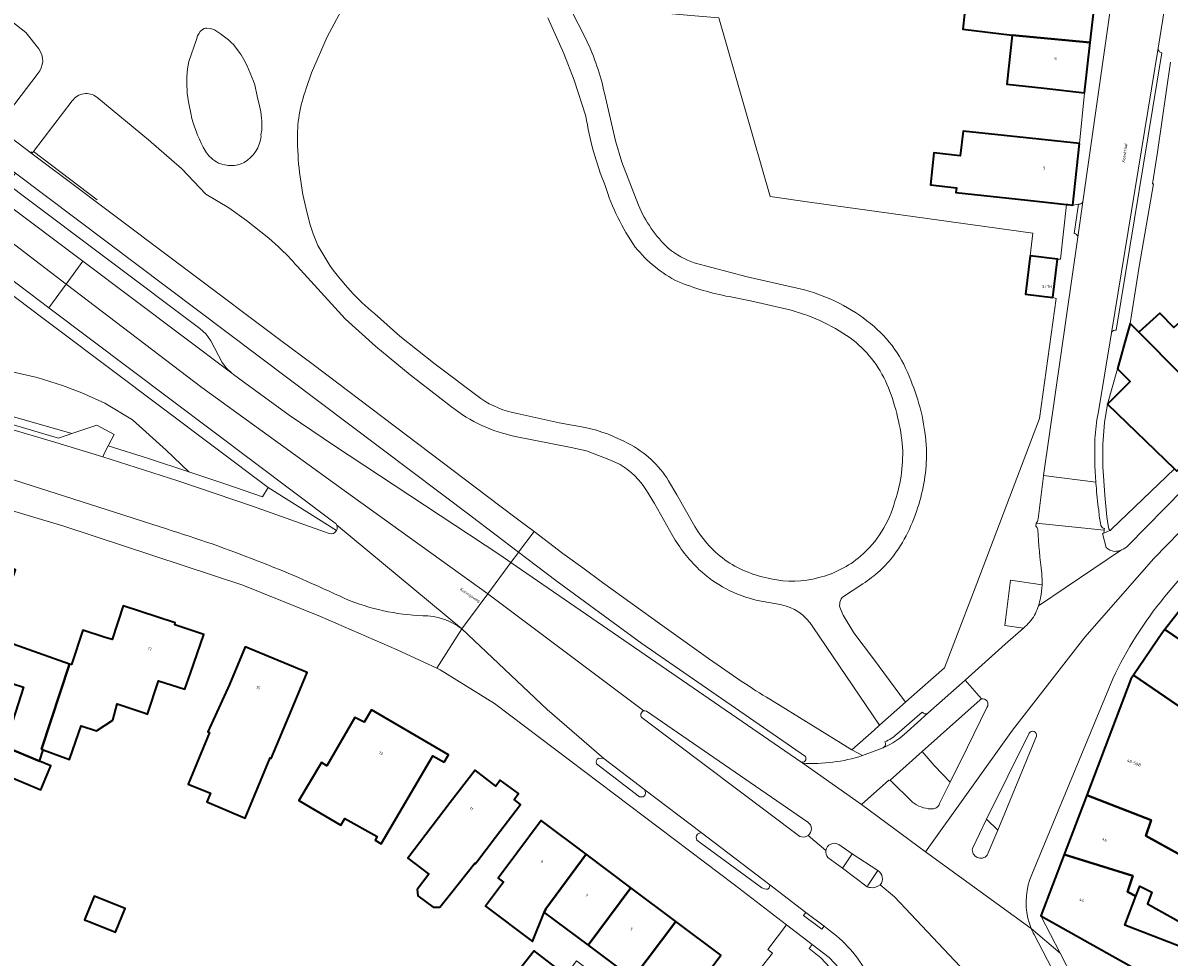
# Model space of a CAD drawing. Header units: metres. Extents: x 197700 to 204338, y 317132 to 325229.
# Tile 807 of 1056: x 202658 to 202798, y 319991 to 320106. Entities that reach past the tile are written whole.
import ezdxf
from ezdxf.enums import TextEntityAlignment as Align

# ---------------------------------------------------------------- set-up
doc = ezdxf.new("R2010")
doc.units = ezdxf.units.M
for name, color, linetype, lineweight in [('B-WE-GR-BEPLANTING_CULTUUR_HEESTERS-GV', 90, 'Continuous', 18), ('B-WE-GR-BEPLANTING_CULTUUR_VASTE PLANTENVAK-GV', 90, 'Continuous', 18), ('B-WE-IE-TERREINAFSCHEIDING_KUNSTMATIG_HEKWERK-G', 20, 'IE-TERREINAFSCHEIDING-KUNSTMATIG', 18), ('B-WE-IE-TERREINAFSCHEIDING_KUNSTMATIG_MUUR-G', 90, 'IE-TERREINAFSCHEIDING-KUNSTMATIG-DICHT', 18), ('B-WE-IE-TERREINAFSCHEIDING_KUNSTMATIG_MUUR-GV', 90, 'Continuous', 18), ('B-WE-OG-BEBOUWING-GV', 7, 'Continuous', 35), ('B-WE-OG-BEBOUWING-T18', 10, 'Continuous', 18), ('B-WE-OG-TERREIN_CULTUURSCHEIDING-GV', 7, 'Continuous', 18), ('B-WE-OG-TERREIN_ERF-GV', 7, 'Continuous', 18), ('B-WE-OG-TOPOGRAFIE-T18', 10, 'Continuous', 18), ('B-WE-VH-VERHARDING_ASFALT-GV', 252, 'Continuous', 18), ('B-WE-VH-VERHARDING_BEDRIJFSVLOERPLAAT-GV', 252, 'Continuous', 18), ('B-WE-VH-VERHARDING_BETONSTRAATSTEEN-GV', 252, 'Continuous', 18), ('B-WE-VH-VERHARDING_GESLOTEN-GV', 252, 'Continuous', 18), ('B-WE-VH-VERHARDING_OPEN-GV', 252, 'Continuous', 18), ('B-WE-VH-VERHARDING_SIERBESTRATING-GV', 252, 'Continuous', 18), ('B-WE-VH-VERHARDING_STRAATBAKSTEEN-GV', 252, 'Continuous', 18), ('B-WE-VH-VERHARDING_TEGEL-GV', 252, 'Continuous', 18)]:
    doc.layers.add(name, color=color, linetype=linetype, lineweight=lineweight)
doc.styles.add('NLCS-ISO-M200-T18', font='NLCS-ISO.ttf', dxfattribs={"height": 0.36})
doc.linetypes.add('IE-TERREINAFSCHEIDING-KUNSTMATIG', pattern='A,4,[82,NLCS.SHX,S=0.75,R=90,X=0,Y=0],4,-2', length=10)
doc.linetypes.add('IE-TERREINAFSCHEIDING-KUNSTMATIG-DICHT', pattern='A,8,-1,[82,NLCS.SHX,S=0.75,R=90,X=0,Y=0],-1', length=10)

msp = doc.modelspace()

# ---------------------------------------------------------------- linework, layer by layer
at = {"layer": 'B-WE-GR-BEPLANTING_CULTUUR_HEESTERS-GV'}
for points in [[(202766.566, 320022.768), (202770.953, 320026.637), (202773.006, 320032.057), (202774.923, 320036.945), (202782.601, 320057.2), (202784.621, 320071.884), (202784.204, 320072.012), (202780.869, 320072.424), (202781.452, 320077.15), (202781.792, 320079.896), (202754.373, 320083.719), (202749.553, 320084.403), (202743.286, 320106.323), (202739.823, 320106.618), (202737.569, 320106.811), (202736.323, 320107.815), (202729.895, 320114.412), (202718.038, 320120.1), (202716.017, 320116.815), (202717.565, 320115.886)], [(202724.986, 320107.575), (202727.041, 320103.568)], [(202729.242, 320097.082), (202730.602, 320091.232), (202731.389, 320088.63), (202733.406, 320083.351)], [(202740.258, 320076.29), (202746.734, 320074.563), (202753.773, 320072.964)], [(202760.924, 320036.919), (202758.558, 320035.38)], [(202758.173, 320033.862), (202758.521, 320033.07), (202759.824, 320030.918), (202762.225, 320027.725), (202766.145, 320022.394), (202766.566, 320022.768)]]:
    msp.add_lwpolyline(points, dxfattribs=at)
for points in [[(202727.041, 320103.568, -0.058864), (202729.242, 320097.082)], [(202733.406, 320083.351, 0.1034757), (202737.11, 320078.03)], [(202737.11, 320078.03, 0.0958609), (202740.258, 320076.29)], [(202753.773, 320072.964, -0.1035023), (202761.882, 320068.826)], [(202761.882, 320068.826, -0.1388206), (202766.797, 320061.877)], [(202766.797, 320061.877, -0.0824826), (202768.698, 320053.978)], [(202768.698, 320053.978, -0.0860216), (202767.907, 320047.101)], [(202767.907, 320047.101, -0.0912342), (202764.765, 320040.453)], [(202764.765, 320040.453, -0.0877179), (202760.924, 320036.919)], [(202758.558, 320035.38, 0.3162393), (202758.173, 320033.862)]]:
    msp.add_lwpolyline(points, format="xyb", dxfattribs=at)
at = {"layer": 'B-WE-GR-BEPLANTING_CULTUUR_VASTE PLANTENVAK-GV'}
for points in [[(202666.994, 320096.585, 0.4381178), (202663.998, 320096.133)], [(202691.565, 320075.85, 0.0304599), (202689.269, 320078.253)], [(202718.314, 320055, -0.1170984), (202710.512, 320058.607)], [(202734.411, 320048.354, 0.1185584), (202731.185, 320051.547)], [(202740.836, 320038.691, -0.0774297), (202737.6, 320042.854)], [(202748.016, 320034.89, -0.134582), (202740.836, 320038.691)], [(202782.714, 320035.216, 0.0385253), (202782.9, 320036.776)], [(202782.458, 320034.237, 0.026608), (202782.714, 320035.216)], [(202754.783, 320031.641, 0.2246426), (202750.794, 320034.365)], [(202782.099, 320033.292, 0.026983), (202782.458, 320034.237)], [(202780.841, 320031.675, 0.0887452), (202782.099, 320033.292)], [(202746.139, 320024.919, 0.0172399), (202749.534, 320022.755)]]:
    msp.add_lwpolyline(points, format="xyb", dxfattribs=at)
for points in [[(202663.998, 320096.133), (202663.99, 320096.14), (202659.261, 320089.935), (202659.131, 320089.765), (202658.972, 320089.87), (202658.903, 320089.779), (202665.244, 320085.013), (202666.92, 320083.754), (202689.563, 320066.735), (202693.549, 320063.803)], [(202689.269, 320078.253), (202688.084, 320079.311), (202685.364, 320081.471), (202683.206, 320083.005), (202680.391, 320084.696), (202677.411, 320087.815), (202673.343, 320091.345), (202666.994, 320096.585)], [(202710.512, 320058.607), (202705.441, 320062.542), (202701.204, 320066.03), (202697.436, 320069.409), (202691.565, 320075.85)], [(202693.549, 320063.803), (202716.42, 320046.497), (202718.581, 320044.862), (202720.623, 320043.345), (202724.164, 320040.653), (202726.588, 320038.864), (202729.015, 320037.076), (202736.293, 320031.828), (202742.018, 320027.764), (202746.139, 320024.919)], [(202731.185, 320051.547), (202729.98, 320052.095), (202727.036, 320053.21), (202725.169, 320053.64), (202718.314, 320055)], [(202737.6, 320042.854), (202735.388, 320046.748), (202734.411, 320048.354)], [(202782.9, 320036.776), (202779.049, 320037.355), (202778.358, 320031.787), (202780.631, 320031.489)], [(202750.794, 320034.365), (202748.016, 320034.89)], [(202749.534, 320022.755), (202759.567, 320016.578), (202762.309, 320018.984), (202762.986, 320019.585), (202754.783, 320031.641)], [(202780.631, 320031.489), (202780.841, 320031.675)]]:
    msp.add_lwpolyline(points, dxfattribs=at)
at = {"layer": 'B-WE-IE-TERREINAFSCHEIDING_KUNSTMATIG_HEKWERK-G'}
msp.add_lwpolyline([(202667.043, 320083.992), (202659.261, 320089.935)], dxfattribs=at)
at = {"layer": 'B-WE-IE-TERREINAFSCHEIDING_KUNSTMATIG_MUUR-G'}
for points in [[(202751.567, 319995.099), (202749.271, 319992.071), (202749.835, 319991.62), (202747.9, 319989.146), (202747.334, 319989.516), (202746.914, 319988.885)], [(202751.567, 319995.099), (202754.73, 319992.686)]]:
    msp.add_lwpolyline(points, dxfattribs=at)
at = {"layer": 'B-WE-IE-TERREINAFSCHEIDING_KUNSTMATIG_MUUR-GV'}
msp.add_lwpolyline([(202759.892, 319986.458), (202759.464, 319986.308), (202759.213, 319986.219), (202758.542, 319987.866), (202759.141, 319988.138), (202758.08, 319989.749), (202756.793, 319991.112), (202754.73, 319992.686), (202754.359, 319992.199), (202755.771, 319991.065), (202756.892, 319989.871), (202757.795, 319988.666), (202758.673, 319987.129), (202759.309, 319985.619), (202759.762, 319984.045), (202760.025, 319982.429), (202760.095, 319980.792), (202759.972, 319979.16)], dxfattribs=at)
at = {"layer": 'B-WE-OG-BEBOUWING-GV'}
for points in [[(202789.647, 320110.737), (202784.679, 320111.297), (202774.013, 320112.499), (202773.189, 320104.918), (202779.255, 320104.208), (202788.809, 320103.302)], [(202779.255, 320104.208), (202778.594, 320098.193), (202783.143, 320097.68), (202788.112, 320097.12), (202788.809, 320103.302)], [(202787.478, 320090.893), (202782.507, 320091.425), (202773.228, 320092.418), (202772.87, 320089.39), (202769.647, 320089.771), (202769.227, 320085.849), (202772.407, 320085.473), (202772.339, 320084.895), (202781.103, 320083.955), (202785.912, 320083.44), (202786.067, 320083.423), (202786.67, 320083.354)], [(202784.204, 320072.012), (202784.787, 320076.739), (202781.452, 320077.15), (202780.869, 320072.424)], [(202805.67, 320057.055), (202805.785, 320057.157), (202809.743, 320060.688), (202800.897, 320069.988), (202799.071, 320068.366), (202797.343, 320070.092), (202794.75, 320067.758), (202800.011, 320062.483)], [(202792.134, 320063.273), (202793.693, 320061.74), (202790.926, 320058.926), (202799.142, 320051.032), (202799.447, 320050.739), (202805.67, 320057.055), (202800.011, 320062.483), (202794.75, 320067.758), (202793.725, 320068.836), (202793.069, 320066.543)], [(202660.415, 320016.566), (202660.205, 320016.643), (202663.652, 320027.082), (202654.158, 320030.407), (202657.04, 320038.636), (202652.36, 320040.275), (202645.756, 320020.927), (202650.488, 320019.312), (202651.39, 320019.004), (202653.651, 320025.807), (202656.755, 320024.655), (202658.021, 320024.237), (202655.669, 320016.987), (202659.975, 320015.191)], [(202803.087, 320037.912), (202797.953, 320031.316), (202812.276, 320021.586), (202812.117, 320021.351), (202817.749, 320017.652), (202820.48, 320020.677), (202809.033, 320029.867), (202812.837, 320034.572), (202808.947, 320037.716), (202808.044, 320038.446)], [(202660.415, 320016.566), (202663.671, 320015.37), (202664.439, 320017.631), (202665.072, 320019.495), (202666.977, 320018.884), (202668.948, 320020.214), (202669.516, 320022.207), (202672.924, 320021.051), (202673.21, 320020.954), (202674.558, 320025.006), (202677.805, 320023.995), (202678.484, 320025.964), (202680.114, 320030.691), (202676.586, 320031.908), (202676.626, 320032.114), (202670.234, 320034.215), (202668.873, 320030.073), (202667.923, 320030.385), (202665.306, 320031.234), (202663.917, 320027.006), (202663.652, 320027.082), (202660.205, 320016.643)], [(202794.116, 320025.705), (202801.861, 320020.405), (202803.438, 320022.918), (202808.688, 320019.597), (202806.719, 320016.845), (202808.902, 320015.375), (202812.292, 320019.713), (202811.416, 320020.454), (202812.117, 320021.351), (202812.276, 320021.586), (202797.953, 320031.316), (202797.681, 320030.966)], [(202690.859, 320021.424), (202692.78, 320026.04), (202685.196, 320029.197), (202683.275, 320024.581), (202680.628, 320018.77), (202680.827, 320018.685), (202678.225, 320012.361), (202680.957, 320011.237), (202680.509, 320010.2), (202685.188, 320008.177), (202688.27, 320015.567), (202688.392, 320015.495)], [(202801.861, 320020.405), (202794.116, 320025.705), (202793.798, 320025.236), (202788.381, 320010.986), (202796.271, 320007.929), (202795.634, 320005.999), (202799.93, 320003.641), (202800.547, 320005.403), (202803.679, 320014.04), (202803.32, 320014.204), (202804.824, 320018.243), (202801.752, 320020.231)], [(202709.611, 320015.03), (202710.139, 320015.937), (202700.667, 320021.455), (202699.795, 320019.959), (202698.624, 320020.531), (202695.217, 320014.587), (202694.571, 320014.996), (202691.777, 320010.363), (202696.909, 320007.329), (202697.402, 320008.135), (202701.368, 320005.924), (202701.144, 320005.504), (202701.874, 320005.022), (202708.203, 320015.819)], [(202648.368, 320016.584), (202643.792, 320018.493), (202642.523, 320015.45), (202641.784, 320015.758), (202640.629, 320012.989), (202641.368, 320012.681), (202641.098, 320012.035), (202645.713, 320010.11), (202650.024, 320008.312), (202653.834, 320006.722), (202656.528, 320013.18), (202660.127, 320011.678), (202661.353, 320014.616), (202659.975, 320015.191), (202655.669, 320016.987), (202654.435, 320017.502), (202653.527, 320017.881), (202652.301, 320014.943)], [(202706.275, 319999.426), (202706.371, 319998.672), (202708.236, 319997.287), (202709.047, 319997.278), (202710.553, 319999.114), (202711.31, 320000.073), (202713.352, 320002.659), (202713.413, 320002.575), (202713.602, 320002.823), (202715.896, 320005.836), (202718.947, 320009.841), (202718.158, 320010.479), (202718.69, 320011.205), (202716.465, 320012.833), (202715.933, 320012.107), (202713.377, 320014.083), (202710.347, 320010.105), (202705.157, 320003.291), (202707.727, 320001.302)], [(202801.559, 320002.37), (202799.755, 320003.14), (202799.93, 320003.641), (202795.634, 320005.999), (202796.271, 320007.929), (202788.381, 320010.986), (202785.616, 320003.713), (202794.022, 320001.114), (202793.369, 319999.142), (202794.413, 319998.608), (202794.88, 319999.837), (202796.355, 319999.098), (202795.833, 319997.664), (202799.999, 319995.353), (202802.86, 320001.736)], [(202718.499, 320003.897), (202716.206, 320000.84), (202716.887, 320000.332), (202714.679, 319997.413), (202720.413, 319993.057), (202721.871, 319996.617), (202722.053, 319997.05), (202727, 320003.771), (202721.5, 320007.897)], [(202721.871, 319996.617), (202727.241, 319992.613), (202732.491, 319999.651), (202727, 320003.771), (202722.053, 319997.05)], [(202801.532, 319991.812), (202793.066, 319995.062), (202794.413, 319998.608), (202793.369, 319999.142), (202794.022, 320001.114), (202785.616, 320003.713), (202782.758, 319996.192), (202798.922, 319987.147), (202801.321, 319991.436)], [(202732.491, 319999.651), (202727.241, 319992.613), (202732.318, 319988.827), (202732.746, 319988.508), (202738.003, 319995.516)], [(202666.347, 319995.384), (202669.282, 319994.19), (202670.467, 319997.101), (202666.688, 319998.639), (202665.503, 319995.728)], [(202738.271, 319984.389), (202740.523, 319987.392), (202743.515, 319991.381), (202738.003, 319995.516), (202732.746, 319988.508)], [(202724.532, 319988.927), (202722.753, 319990.282), (202720.625, 319991.902), (202718.681, 319989.433), (202722.583, 319986.362)]]:
    msp.add_lwpolyline(points, close=True, dxfattribs=at)
at = {"layer": 'B-WE-OG-TERREIN_CULTUURSCHEIDING-GV'}
for points in [[(202614.818, 320122.913), (202643.694, 320101.21), (202654.891, 320092.794), (202654.972, 320092.905), (202654.817, 320093.019), (202654.941, 320093.18), (202659.701, 320099.372), (202659.768, 320099.481)], [(202659.899, 320102.524), (202658.32, 320104.527), (202655.022, 320107.061), (202652.376, 320109.256), (202645.791, 320114.735)], [(202697.526, 320108.246), (202695.265, 320103.996), (202693.328, 320099.585), (202692.68, 320097.635)], [(202726.976, 320094.271), (202725.536, 320098.686), (202724.282, 320101.93), (202722.288, 320106.331)], [(202692.758, 320082.547), (202693.183, 320080.943), (202693.526, 320079.836), (202694.09, 320078.402), (202695.568, 320075.967)], [(202751.614, 320070.589), (202747.173, 320071.6), (202744.522, 320072.127)], [(202701.037, 320070.046), (202704.171, 320067.291), (202708.47, 320063.842), (202714.084, 320059.635)], [(202718.551, 320057.806), (202723.693, 320056.651), (202726.9, 320056.097)], [(202737.11, 320049.538), (202738.118, 320047.831), (202740.346, 320043.932)]]:
    msp.add_lwpolyline(points, dxfattribs=at)
for points in [[(202659.768, 320099.481, 0.3494012), (202659.899, 320102.524)], [(202692.68, 320097.635, 0.098718), (202691.614, 320091.137)], [(202729.322, 320085.756, -0.0579442), (202726.976, 320094.271)], [(202691.614, 320091.137, 0.0594335), (202692.758, 320082.547)], [(202733.017, 320078.215, -0.0749277), (202729.322, 320085.756)], [(202738.256, 320073.969, -0.1069537), (202733.017, 320078.215)], [(202695.568, 320075.967, 0.0648031), (202701.037, 320070.046)], [(202744.522, 320072.127, -0.0468668), (202738.256, 320073.969)], [(202759.369, 320067.067, 0.0956035), (202751.614, 320070.589)], [(202763.88, 320061.392, 0.1357437), (202759.369, 320067.067)], [(202765.771, 320054.116, 0.0710433), (202763.88, 320061.392)], [(202714.084, 320059.635, 0.106759), (202718.551, 320057.806)], [(202726.9, 320056.097, -0.0702819), (202732.169, 320054.112)], [(202732.169, 320054.112, -0.1390193), (202737.11, 320049.538)], [(202764.859, 320047.06, 0.1012935), (202765.771, 320054.116)], [(202760.65, 320040.295, 0.1505623), (202764.859, 320047.06)], [(202740.346, 320043.932, 0.1053434), (202744.301, 320039.649)], [(202744.301, 320039.649, 0.0967159), (202749.661, 320037.524)], [(202755.517, 320037.675, 0.1124387), (202760.65, 320040.295)], [(202749.661, 320037.524, 0.1213949), (202755.517, 320037.675)]]:
    msp.add_lwpolyline(points, format="xyb", dxfattribs=at)
for points in [[(202678.295, 320050.665), (202682.809, 320049.142), (202687.31, 320047.578), (202688.023, 320048.741), (202661.854, 320068.384), (202660.234, 320069.601), (202648.407, 320078.536), (202646.138, 320075.319), (202644.143, 320072.621), (202641.582, 320069.099), (202644.039, 320068.657), (202645.841, 320067.941), (202647.086, 320067.227), (202648.746, 320066.302), (202650.459, 320065.334), (202652.039, 320064.349), (202655.345, 320063.209), (202659.69, 320062.231), (202662.817, 320061.243), (202665.187, 320060.331), (202667.973, 320059.085), (202671.364, 320057.036), (202675.508, 320053.31)], [(202668.41, 320053.843), (202673.36, 320052.278), (202678.295, 320050.665), (202675.508, 320053.31), (202671.364, 320057.036), (202667.973, 320059.085), (202665.187, 320060.331), (202662.817, 320061.243), (202659.69, 320062.231), (202655.345, 320063.209), (202652.039, 320064.349), (202650.459, 320065.334), (202648.746, 320066.302), (202647.086, 320067.227), (202645.841, 320067.941), (202644.039, 320068.657), (202641.582, 320069.099), (202640.484, 320067.595), (202638.518, 320062.841), (202642.398, 320061.67), (202655.528, 320057.746), (202663.936, 320055.334), (202666.997, 320056.358), (202669.135, 320055.245)]]:
    msp.add_lwpolyline(points, close=True, dxfattribs=at)
at = {"layer": 'B-WE-OG-TERREIN_ERF-GV'}
for points in [[(202743.286, 320106.323), (202749.553, 320084.403), (202754.373, 320083.719), (202781.792, 320079.896), (202781.452, 320077.15), (202784.787, 320076.739), (202785.156, 320076.74), (202785.912, 320083.44), (202781.103, 320083.955), (202772.339, 320084.895), (202772.407, 320085.473), (202769.227, 320085.849), (202769.647, 320089.771), (202772.87, 320089.39), (202773.228, 320092.418), (202782.507, 320091.425), (202787.478, 320090.893), (202788.112, 320097.12), (202783.143, 320097.68), (202778.594, 320098.193), (202779.255, 320104.208), (202773.189, 320104.918), (202774.013, 320112.499)], [(202798.647, 320100.896), (202797.039, 320089.834), (202796.429, 320085.957), (202796.579, 320085.944), (202794.81, 320075.841), (202793.725, 320068.836), (202794.75, 320067.758), (202797.343, 320070.092), (202799.071, 320068.366)], [(202755.771, 319991.065), (202754.359, 319992.199), (202754.73, 319992.686), (202751.567, 319995.099), (202745.207, 320000), (202715.77, 320022.242), (202709.093, 320026.369), (202708.682, 320026.562), (202703.813, 320028.842), (202694.418, 320032.931), (202684.911, 320036.753), (202662.978, 320043.998), (202652.954, 320046.962)], [(202654.158, 320030.407), (202663.652, 320027.082), (202663.917, 320027.006), (202665.306, 320031.234), (202667.923, 320030.385), (202668.873, 320030.073), (202670.234, 320034.215), (202676.626, 320032.114), (202676.586, 320031.908), (202680.114, 320030.691), (202678.484, 320025.964), (202677.805, 320023.995), (202674.558, 320025.006), (202673.21, 320020.954), (202672.924, 320021.051), (202669.516, 320022.207), (202668.948, 320020.214), (202666.977, 320018.884), (202665.072, 320019.495), (202664.439, 320017.631), (202663.671, 320015.37), (202660.415, 320016.566), (202659.975, 320015.191), (202661.353, 320014.616), (202660.127, 320011.678), (202656.528, 320013.18)], [(202655.669, 320016.987), (202658.021, 320024.237), (202656.755, 320024.655)], [(202799.999, 319995.353), (202795.833, 319997.664), (202796.355, 319999.098), (202794.88, 319999.837), (202794.413, 319998.608), (202793.066, 319995.062), (202801.532, 319991.812)], [(202798.922, 319987.147), (202782.758, 319996.192), (202785.113, 319991.618), (202794.422, 319973.541), (202801.804, 319959.205)]]:
    msp.add_lwpolyline(points, dxfattribs=at)
for points in [[(202683.275, 320024.581), (202685.196, 320029.197), (202692.78, 320026.04), (202690.859, 320021.424), (202688.392, 320015.495), (202688.27, 320015.567), (202685.188, 320008.177), (202680.509, 320010.2), (202680.957, 320011.237), (202678.225, 320012.361), (202680.827, 320018.685), (202680.628, 320018.77)], [(202699.795, 320019.959), (202700.667, 320021.455), (202710.139, 320015.937), (202709.611, 320015.03), (202708.203, 320015.819), (202701.874, 320005.022), (202701.144, 320005.504), (202701.368, 320005.924), (202697.402, 320008.135), (202696.909, 320007.329), (202691.777, 320010.363), (202694.571, 320014.996), (202695.217, 320014.587), (202698.624, 320020.531)], [(202710.553, 319999.114), (202709.047, 319997.278), (202708.236, 319997.287), (202706.371, 319998.672), (202706.275, 319999.426), (202707.727, 320001.302), (202705.157, 320003.291), (202710.347, 320010.105), (202713.377, 320014.083), (202715.933, 320012.107), (202716.465, 320012.833), (202718.69, 320011.205), (202718.158, 320010.479), (202718.947, 320009.841), (202715.896, 320005.836), (202713.602, 320002.823), (202713.413, 320002.575), (202713.352, 320002.659), (202711.31, 320000.073)], [(202727.241, 319992.613), (202721.871, 319996.617), (202720.413, 319993.057), (202714.679, 319997.413), (202716.887, 320000.332), (202716.206, 320000.84), (202718.499, 320003.897), (202721.5, 320007.897), (202727, 320003.771), (202732.491, 319999.651), (202738.003, 319995.516), (202743.515, 319991.381), (202740.523, 319987.392), (202738.271, 319984.389), (202732.746, 319988.508), (202732.318, 319988.827)], [(202669.282, 319994.19), (202666.347, 319995.384), (202665.503, 319995.728), (202666.688, 319998.639), (202670.467, 319997.101)], [(202722.753, 319990.282), (202724.532, 319988.927), (202725.803, 319990.685), (202727.842, 319989.165), (202726.513, 319987.419), (202728.438, 319985.953), (202726.396, 319983.36), (202723.876, 319980.159), (202720.098, 319983.035), (202716.063, 319986.107), (202718.681, 319989.433), (202720.625, 319991.902)]]:
    msp.add_lwpolyline(points, close=True, dxfattribs=at)
at = {"layer": 'B-WE-VH-VERHARDING_ASFALT-GV'}
for points in [[(202645.791, 320114.735), (202652.376, 320109.256), (202655.022, 320107.061), (202658.32, 320104.527), (202659.899, 320102.524)], [(202692.68, 320097.635), (202693.328, 320099.585), (202695.265, 320103.996), (202697.526, 320108.246)], [(202727.041, 320103.568), (202724.986, 320107.575)], [(202722.288, 320106.331), (202724.282, 320101.93), (202725.536, 320098.686), (202726.976, 320094.271)], [(202678.67, 320093.97), (202678.516, 320094.625), (202678.248, 320096.006), (202678.065, 320097.098), (202678.026, 320098.341), (202678.047, 320099.124), (202678.14, 320100.071), (202678.302, 320100.943), (202679.211, 320103.676), (202679.363, 320104.107), (202679.497, 320104.343), (202679.669, 320104.626), (202679.944, 320104.87), (202680.159, 320104.995)], [(202680.501, 320105.039), (202680.957, 320105), (202681.439, 320104.828), (202682.151, 320104.371), (202682.803, 320103.849), (202683.156, 320103.605), (202683.473, 320103.282), (202683.767, 320103.03), (202684.323, 320102.276), (202684.722, 320101.788), (202685.019, 320101.222), (202685.39, 320100.527), (202686.213, 320098.563), (202686.364, 320098.116), (202686.675, 320096.709), (202686.962, 320095.532)], [(202659.768, 320099.481), (202659.701, 320099.372), (202654.941, 320093.18), (202654.817, 320093.019), (202654.972, 320092.905), (202654.891, 320092.794), (202658.903, 320089.779), (202658.972, 320089.87), (202659.131, 320089.765), (202659.261, 320089.935), (202663.99, 320096.14), (202663.998, 320096.133)], [(202733.406, 320083.351), (202731.389, 320088.63), (202730.602, 320091.232), (202729.242, 320097.082)], [(202666.994, 320096.585), (202673.343, 320091.345), (202677.411, 320087.815), (202680.391, 320084.696), (202683.206, 320083.005), (202685.364, 320081.471), (202688.084, 320079.311), (202689.269, 320078.253)], [(202687.231, 320092.528), (202687.116, 320091.964), (202687.155, 320091.815)], [(202695.568, 320075.967), (202694.09, 320078.402), (202693.526, 320079.836), (202693.183, 320080.943), (202692.758, 320082.547)], [(202753.773, 320072.964), (202746.734, 320074.563), (202740.258, 320076.29)], [(202691.565, 320075.85), (202697.436, 320069.409), (202701.204, 320066.03), (202705.441, 320062.542), (202710.512, 320058.607)], [(202696.401, 320044.167), (202711.75, 320031.394), (202714.953, 320035.709), (202697.34, 320048.359), (202679.863, 320060.976), (202663.245, 320073.657), (202661.131, 320070.77), (202696.246, 320044.37)], [(202744.522, 320072.127), (202747.173, 320071.6), (202751.614, 320070.589)], [(202714.084, 320059.635), (202708.47, 320063.842), (202704.171, 320067.291), (202701.037, 320070.046)], [(202695.492, 320043.084), (202686.086, 320046.424), (202676.938, 320049.542), (202667.737, 320052.495), (202661.962, 320054.254), (202656.169, 320055.948), (202646.306, 320058.81)], [(202726.9, 320056.097), (202723.693, 320056.651), (202718.551, 320057.806)], [(202718.314, 320055), (202725.169, 320053.64), (202727.036, 320053.21), (202729.98, 320052.095), (202731.185, 320051.547)], [(202767.022, 320010.142), (202764.282, 320012.857), (202764.222, 320012.804), (202764.128, 320012.854), (202760.781, 320009.87), (202768.611, 320004.062), (202779.295, 320018.963), (202788.158, 320030.377), (202796.627, 320040.02), (202809.56, 320053.322), (202807.439, 320055.528), (202807.223, 320055.335), (202800.235, 320048.537), (202793.407, 320041.582)], [(202812.289, 320050.484), (202809.56, 320053.322), (202796.627, 320040.02), (202788.158, 320030.377), (202779.295, 320018.963), (202768.611, 320004.062), (202781.587, 319994.639)], [(202653.93, 320050.553), (202670.188, 320045.379), (202672.862, 320044.521), (202675.531, 320043.647)], [(202740.346, 320043.932), (202738.118, 320047.831), (202737.11, 320049.538)], [(202797.913, 320035.306), (202800.945, 320038.882), (202804.155, 320042.301), (202810.541, 320048.757), (202812.289, 320050.484)], [(202734.411, 320048.354), (202735.388, 320046.748), (202737.6, 320042.854)], [(202711.75, 320031.394), (202696.401, 320044.167)], [(202790.758, 320041.382), (202790.326, 320043.084), (202790.465, 320043.133), (202790.515, 320043.498), (202782.168, 320044.367), (202782.12, 320043.972)], [(202792.658, 320041.077), (202782.458, 320034.237)], [(202782.458, 320034.237), (202792.658, 320041.077)], [(202758.558, 320035.38), (202760.924, 320036.919)], [(202734.093, 320021.341), (202714.953, 320035.709), (202711.75, 320031.394), (202715.525, 320027.842), (202722.219, 320021.521), (202729.175, 320015.491), (202734.188, 320011.674), (202741.087, 320006.421), (202749.519, 320000), (202753.946, 319996.629), (202756.169, 319994.937), (202756.587, 319994.619)], [(202748.016, 320034.89), (202750.794, 320034.365)], [(202754.783, 320031.641), (202762.986, 320019.585), (202766.145, 320022.394), (202762.225, 320027.725), (202759.824, 320030.918), (202758.521, 320033.07), (202758.173, 320033.862)], [(202780.841, 320031.675), (202780.631, 320031.489), (202778.39, 320029.517), (202773.455, 320025.112), (202775.475, 320022.811)], [(202781.214, 320000), (202781.413, 320000.655), (202781.665, 320001.292), (202791.58, 320025.28)], [(202776.142, 320021.764), (202773.768, 320016.884)], [(202753.196, 320005.954), (202733.852, 320020.492)], [(202774.364, 320004.468), (202776.101, 320008.058), (202781.309, 320018.596)], [(202782.232, 320018.237), (202777.492, 320006.72), (202776.184, 320003.644)], [(202773.768, 320016.884), (202771.65, 320012.606), (202770.344, 320009.983)], [(202756.401, 320004.238), (202754.219, 320006.066)], [(202761.448, 319999.78), (202758.441, 320002.055), (202756.654, 320003.38)], [(202781.302, 319979.808), (202779.577, 319982.882), (202764.808, 319998.531), (202763.058, 320000)]]:
    msp.add_lwpolyline(points, dxfattribs=at)
for points in [[(202680.159, 320104.995, -0.1805607), (202680.501, 320105.039)], [(202729.242, 320097.082, 0.058864), (202727.041, 320103.568)], [(202659.899, 320102.524, -0.3494012), (202659.768, 320099.481)], [(202663.998, 320096.133, -0.4381178), (202666.994, 320096.585)], [(202691.614, 320091.137, -0.098718), (202692.68, 320097.635)], [(202686.962, 320095.532, -0.0762167), (202687.231, 320092.528)], [(202726.976, 320094.271, 0.0579442), (202729.322, 320085.756)], [(202680.315, 320089.972, -0.0638012), (202678.67, 320093.97)], [(202687.155, 320091.815, -0.2309932), (202685.067, 320088.561)], [(202692.758, 320082.547, -0.0594335), (202691.614, 320091.137)], [(202681.935, 320088.516, -0.1357485), (202680.315, 320089.972)], [(202685.067, 320088.561, -0.2174432), (202681.935, 320088.516)], [(202729.322, 320085.756, 0.0749277), (202733.017, 320078.215)], [(202737.11, 320078.03, -0.1034757), (202733.406, 320083.351)], [(202689.269, 320078.253, -0.0304599), (202691.565, 320075.85)], [(202733.017, 320078.215, 0.1069537), (202738.256, 320073.969)], [(202740.258, 320076.29, -0.0958609), (202737.11, 320078.03)], [(202701.037, 320070.046, -0.0648031), (202695.568, 320075.967)], [(202738.256, 320073.969, 0.0468668), (202744.522, 320072.127)], [(202761.882, 320068.826, 0.1035023), (202753.773, 320072.964)], [(202751.614, 320070.589, -0.0956035), (202759.369, 320067.067)], [(202766.797, 320061.877, 0.1388206), (202761.882, 320068.826)], [(202759.369, 320067.067, -0.1357437), (202763.88, 320061.392)], [(202763.88, 320061.392, -0.0710433), (202765.771, 320054.116)], [(202768.698, 320053.978, 0.0824826), (202766.797, 320061.877)], [(202718.551, 320057.806, -0.106759), (202714.084, 320059.635)], [(202710.512, 320058.607, 0.1170984), (202718.314, 320055)], [(202732.169, 320054.112, 0.0702819), (202726.9, 320056.097)], [(202737.11, 320049.538, 0.1390193), (202732.169, 320054.112)], [(202765.771, 320054.116, -0.1012935), (202764.859, 320047.06)], [(202767.907, 320047.101, 0.0860216), (202768.698, 320053.978)], [(202731.185, 320051.547, -0.1185584), (202734.411, 320048.354)], [(202764.859, 320047.06, -0.1505623), (202760.65, 320040.295)], [(202764.765, 320040.453, 0.0912342), (202767.907, 320047.101)], [(202675.531, 320043.647, -0.0360245), (202697.49, 320035.074)], [(202696.246, 320044.37, -0.0837907), (202696.401, 320044.167)], [(202696.401, 320044.167, -0.248943), (202696.399, 320043.452)], [(202744.301, 320039.649, -0.1053434), (202740.346, 320043.932)], [(202782.12, 320043.972, -0.2616639), (202782.371, 320043.557)], [(202696.399, 320043.452, -0.3623701), (202695.492, 320043.084)], [(202737.6, 320042.854, 0.0774297), (202740.836, 320038.691)], [(202782.371, 320043.557, 0.0133892), (202782.861, 320038.197)], [(202791.774, 320040.891, -0.1823163), (202790.758, 320041.382)], [(202792.658, 320041.077, -0.0959), (202791.774, 320040.891)], [(202793.407, 320041.582, -0.0960905), (202792.658, 320041.077)], [(202749.661, 320037.524, -0.0967159), (202744.301, 320039.649)], [(202760.65, 320040.295, -0.1124387), (202755.517, 320037.675)], [(202760.924, 320036.919, 0.0877179), (202764.765, 320040.453)], [(202740.836, 320038.691, 0.134582), (202748.016, 320034.89)], [(202782.861, 320038.197, -0.0344761), (202782.9, 320036.776)], [(202755.517, 320037.675, -0.1213949), (202749.661, 320037.524)], [(202782.9, 320036.776, -0.0385253), (202782.714, 320035.216)], [(202758.173, 320033.862, -0.3162393), (202758.558, 320035.38)], [(202782.714, 320035.216, -0.026608), (202782.458, 320034.237)], [(202791.58, 320025.28, -0.0607115), (202797.913, 320035.306)], [(202697.49, 320035.074, 0.0885868), (202706.964, 320033.011)], [(202750.794, 320034.365, -0.2246426), (202754.783, 320031.641)], [(202782.458, 320034.237, -0.026983), (202782.099, 320033.292)], [(202706.964, 320033.011, -0.1676985), (202711.75, 320031.394)], [(202782.099, 320033.292, -0.0887452), (202780.841, 320031.675)], [(202775.475, 320022.811, -0.6809617), (202776.142, 320021.764)], [(202733.852, 320020.492, -0.5968893), (202734.093, 320021.341)], [(202781.309, 320018.596, -0.8312336), (202782.232, 320018.237)], [(202769.236, 320009.322, -0.1586397), (202767.022, 320010.142)], [(202770.344, 320009.983, -0.3662161), (202769.236, 320009.322)], [(202754.219, 320006.066, -0.2737413), (202753.196, 320005.954)], [(202776.184, 320003.644, -0.7647889), (202774.364, 320004.468)], [(202756.654, 320003.38, -0.2274309), (202756.401, 320004.238)], [(202761.848, 319999.67, -0.0655435), (202761.448, 319999.78)], [(202763.058, 320000, -0.205035), (202761.848, 319999.67)], [(202781.587, 319994.639, -0.1639599), (202781.214, 320000)], [(202756.587, 319994.619, -0.1192372), (202761.506, 319989.029)]]:
    msp.add_lwpolyline(points, format="xyb", dxfattribs=at)
msp.add_lwpolyline([(202663.245, 320073.657), (202679.863, 320060.976), (202697.34, 320048.359), (202714.953, 320035.709), (202717.777, 320039.512), (202716.399, 320040.46), (202696.136, 320053.852), (202690.58, 320057.602), (202685.161, 320061.545), (202683.759, 320062.598), (202683.574, 320062.737), (202665.301, 320076.465)], close=True, dxfattribs=at)
at = {"layer": 'B-WE-VH-VERHARDING_BEDRIJFSVLOERPLAAT-GV'}
msp.add_lwpolyline([(202753.946, 319996.629), (202753.658, 319996.244), (202755.903, 319994.575), (202756.169, 319994.937)], close=True, dxfattribs=at)
at = {"layer": 'B-WE-VH-VERHARDING_BETONSTRAATSTEEN-GV'}
msp.add_lwpolyline([(202643.694, 320101.21), (202614.818, 320122.913), (202605.003, 320130.29), (202602.963, 320131.803), (202600.915, 320133.305), (202599.194, 320130.754), (202601.396, 320129.135), (202603.589, 320127.503), (202653.036, 320090.269), (202657.023, 320087.267), (202712.898, 320045.193), (202718.72, 320040.781), (202720.623, 320043.345), (202718.581, 320044.862), (202716.42, 320046.497), (202693.549, 320063.803), (202689.563, 320066.735), (202666.92, 320083.754), (202665.244, 320085.013), (202658.903, 320089.779), (202654.891, 320092.794)], close=True, dxfattribs=at)
for points in [[(202797.147, 320102.588), (202791.42, 320067.71)], [(202791.987, 320068.003), (202797.592, 320102.042)], [(202787.357, 320083.476), (202786.828, 320079.884)], [(202787.285, 320079.422), (202787.9, 320083.761)], [(202746.139, 320024.919), (202742.018, 320027.764), (202736.293, 320031.828), (202729.015, 320037.076), (202726.588, 320038.864), (202724.164, 320040.653), (202720.623, 320043.345), (202718.72, 320040.781)], [(202718.72, 320040.781), (202723.303, 320037.308), (202733.835, 320029.594), (202753.878, 320015.743)], [(202764.282, 320012.857), (202768.221, 320016.363), (202775.327, 320022.687), (202775.475, 320022.811), (202773.455, 320025.112), (202768.903, 320021.049), (202766.359, 320018.778)], [(202760.87, 320015.862), (202759.594, 320016.561), (202759.567, 320016.578), (202749.534, 320022.755)], [(202768.212, 320021.176), (202765.092, 320018.499)], [(202766.359, 320018.778), (202768.903, 320021.049)], [(202763.422, 320016.819), (202760.87, 320015.862)], [(202753.309, 320015.087), (202753.564, 320014.922)], [(202753.564, 320014.922), (202760.781, 320009.87), (202764.128, 320012.854), (202764.222, 320012.804), (202764.282, 320012.857)]]:
    msp.add_lwpolyline(points, dxfattribs=at)
for points in [[(202797.592, 320102.042, -0.4344216), (202797.147, 320102.588)], [(202787.9, 320083.761, -0.3450283), (202787.357, 320083.476)], [(202786.828, 320079.884, -0.349355), (202787.285, 320079.422)], [(202791.42, 320067.71, -0.3736717), (202791.987, 320068.003)], [(202749.534, 320022.755, -0.0172399), (202746.139, 320024.919)], [(202768.903, 320021.049, -0.3874172), (202768.212, 320021.176)], [(202763.422, 320016.819, 0.0869668), (202766.359, 320018.778)], [(202766.359, 320018.778, -0.0869668), (202763.422, 320016.819)], [(202765.092, 320018.499, -0.1003754), (202763.632, 320017.551)], [(202763.632, 320017.551, -0.4372297), (202763.422, 320016.819)], [(202753.878, 320015.743, -0.7758572), (202753.309, 320015.087)], [(202753.564, 320014.922, 0.0939255), (202760.87, 320015.862)], [(202760.87, 320015.862, -0.0939255), (202753.564, 320014.922)]]:
    msp.add_lwpolyline(points, format="xyb", dxfattribs=at)
at = {"layer": 'B-WE-VH-VERHARDING_GESLOTEN-GV'}
for points in [[(202781.587, 319994.639), (202768.611, 320004.062), (202760.781, 320009.87), (202753.564, 320014.922), (202753.309, 320015.087), (202717.777, 320039.512), (202714.953, 320035.709), (202734.093, 320021.341)], [(202734.407, 320021.309), (202754.179, 320007.707)], [(202754.219, 320006.066), (202756.401, 320004.238)], [(202757.975, 320004.947), (202759.632, 320003.831), (202762.768, 320001.769)], [(202763.058, 320000), (202764.808, 319998.531), (202779.577, 319982.882), (202781.302, 319979.808)], [(202786.124, 319971.211), (202786.969, 319969.704), (202792.927, 319972.772), (202790.346, 319977.734), (202789.503, 319979.354), (202781.921, 319993.931)]]:
    msp.add_lwpolyline(points, dxfattribs=at)
for points in [[(202734.093, 320021.341, -0.1595275), (202734.407, 320021.309)], [(202754.179, 320007.707, -0.5143269), (202754.219, 320006.066)], [(202756.401, 320004.238, -0.5382321), (202757.975, 320004.947)], [(202762.768, 320001.769, -0.4511186), (202763.058, 320000)], [(202781.921, 319993.931, -0.0228452), (202781.587, 319994.639)]]:
    msp.add_lwpolyline(points, format="xyb", dxfattribs=at)
at = {"layer": 'B-WE-VH-VERHARDING_OPEN-GV'}
for points in [[(202655.765, 320083.629), (202653.761, 320080.893), (202663.245, 320073.657), (202665.301, 320076.465)], [(202651.597, 320077.937), (202661.131, 320070.77), (202663.245, 320073.657), (202653.761, 320080.893)], [(202793.693, 320061.74), (202792.134, 320063.273), (202790.926, 320058.926)], [(202790.926, 320058.926), (202790.556, 320056.702), (202790.341, 320054.043), (202790.364, 320051.315), (202790.61, 320047.774), (202790.845, 320045.128), (202790.997, 320044.05), (202791.083, 320043.656), (202791.088, 320043.648), (202791.201, 320043.454), (202791.299, 320043.474), (202791.396, 320043.579), (202799.142, 320051.032)]]:
    msp.add_lwpolyline(points, close=True, dxfattribs=at)
for points in [[(202786.828, 320079.884), (202787.357, 320083.476), (202786.67, 320083.354), (202786.067, 320083.423), (202785.912, 320083.44), (202785.156, 320076.74), (202784.787, 320076.739), (202784.204, 320072.012), (202784.621, 320071.884), (202782.601, 320057.2), (202774.923, 320036.945), (202773.006, 320032.057), (202770.953, 320026.637)], [(202782.397, 320044.803), (202782.407, 320044.882), (202783.028, 320049.789), (202783.08, 320050.191), (202783.082, 320050.202), (202787.285, 320079.422)], [(202667.737, 320052.495), (202668.005, 320053.059), (202668.41, 320053.843), (202669.135, 320055.245), (202666.997, 320056.358), (202663.936, 320055.334), (202662.294, 320054.76), (202642.122, 320060.756), (202626.602, 320065.37), (202623.064, 320066.515), (202619.158, 320067.951), (202618.788, 320067.395)], [(202646.306, 320058.81), (202656.169, 320055.948), (202661.962, 320054.254), (202667.737, 320052.495)], [(202782.12, 320043.972), (202782.168, 320044.367)], [(202768.903, 320021.049), (202773.455, 320025.112), (202778.39, 320029.517), (202780.631, 320031.489), (202778.358, 320031.787), (202779.049, 320037.355), (202782.9, 320036.776)], [(202770.953, 320026.637), (202766.566, 320022.768), (202766.145, 320022.394), (202762.986, 320019.585), (202762.309, 320018.984), (202759.567, 320016.578), (202759.594, 320016.561), (202760.87, 320015.862), (202763.422, 320016.819)], [(202765.092, 320018.499), (202768.212, 320021.176)]]:
    msp.add_lwpolyline(points, dxfattribs=at)
for points in [[(202787.285, 320079.422, 0.349355), (202786.828, 320079.884)], [(202782.371, 320043.557, 0.2616639), (202782.12, 320043.972)], [(202782.168, 320044.367, 0.0677324), (202782.277, 320044.464)], [(202782.277, 320044.464, 0.1820133), (202782.397, 320044.803)], [(202782.861, 320038.197, -0.0133892), (202782.371, 320043.557)], [(202782.9, 320036.776, 0.0344761), (202782.861, 320038.197)], [(202768.212, 320021.176, 0.3874172), (202768.903, 320021.049)], [(202763.632, 320017.551, 0.1003754), (202765.092, 320018.499)], [(202763.422, 320016.819, 0.4372297), (202763.632, 320017.551)]]:
    msp.add_lwpolyline(points, format="xyb", dxfattribs=at)
at = {"layer": 'B-WE-VH-VERHARDING_SIERBESTRATING-GV'}
for points in [[(202680.159, 320104.995), (202679.944, 320104.87), (202679.669, 320104.626), (202679.497, 320104.343), (202679.363, 320104.107), (202679.211, 320103.676), (202678.302, 320100.943), (202678.14, 320100.071), (202678.047, 320099.124), (202678.026, 320098.341), (202678.065, 320097.098), (202678.248, 320096.006), (202678.516, 320094.625), (202678.67, 320093.97)], [(202686.962, 320095.532), (202686.675, 320096.709), (202686.364, 320098.116), (202686.213, 320098.563), (202685.39, 320100.527), (202685.019, 320101.222), (202684.722, 320101.788), (202684.323, 320102.276), (202683.767, 320103.03), (202683.473, 320103.282), (202683.156, 320103.605), (202682.803, 320103.849), (202682.151, 320104.371), (202681.439, 320104.828), (202680.957, 320105), (202680.501, 320105.039)], [(202687.155, 320091.815), (202687.116, 320091.964), (202687.231, 320092.528)], [(202775.475, 320022.811), (202775.327, 320022.687), (202768.221, 320016.363), (202769.686, 320014.631), (202771.65, 320012.606)], [(202771.65, 320012.606), (202773.768, 320016.884), (202776.142, 320021.764)], [(202781.309, 320018.596), (202776.101, 320008.058), (202777.492, 320006.72)], [(202777.492, 320006.72), (202782.232, 320018.237)], [(202770.344, 320009.983), (202771.65, 320012.606), (202769.686, 320014.631), (202768.221, 320016.363), (202764.282, 320012.857), (202767.022, 320010.142)], [(202776.101, 320008.058), (202774.364, 320004.468)], [(202776.184, 320003.644), (202777.492, 320006.72), (202776.101, 320008.058)]]:
    msp.add_lwpolyline(points, dxfattribs=at)
for points in [[(202680.501, 320105.039, 0.1805607), (202680.159, 320104.995)], [(202687.231, 320092.528, 0.0762167), (202686.962, 320095.532)], [(202678.67, 320093.97, 0.0638012), (202680.315, 320089.972)], [(202685.067, 320088.561, 0.2309932), (202687.155, 320091.815)], [(202680.315, 320089.972, 0.1357485), (202681.935, 320088.516)], [(202681.935, 320088.516, 0.2174432), (202685.067, 320088.561)], [(202776.142, 320021.764, 0.6809617), (202775.475, 320022.811)], [(202782.232, 320018.237, 0.8312336), (202781.309, 320018.596)], [(202767.022, 320010.142, 0.1586397), (202769.236, 320009.322)], [(202769.236, 320009.322, 0.3662161), (202770.344, 320009.983)], [(202774.364, 320004.468, 0.7647889), (202776.184, 320003.644)]]:
    msp.add_lwpolyline(points, format="xyb", dxfattribs=at)
at = {"layer": 'B-WE-VH-VERHARDING_STRAATBAKSTEEN-GV'}
for points in [[(202789.767, 320057.799), (202791.42, 320067.71), (202797.147, 320102.588), (202800.007, 320120.411), (202801.675, 320131.35)], [(202598.093, 320126.779), (202604.502, 320122.101), (202610.867, 320117.361), (202655.765, 320083.629), (202665.301, 320076.465), (202683.574, 320062.737), (202682.917, 320063.347), (202682.386, 320064.07), (202680.976, 320066.718), (202680.393, 320067.546), (202679.639, 320068.221), (202657.488, 320084.862)], [(202793.594, 320123.645), (202793.467, 320122.722), (202792.309, 320114.676), (202791.577, 320109.547), (202787.9, 320083.761), (202787.285, 320079.422), (202783.082, 320050.202), (202789.496, 320049.378)], [(202789.496, 320049.378), (202783.082, 320050.202), (202783.08, 320050.191), (202783.028, 320049.789), (202782.407, 320044.882), (202782.397, 320044.803)], [(202789.528, 320048.958), (202789.511, 320049.168), (202789.496, 320049.378)], [(202782.168, 320044.367), (202790.515, 320043.498), (202790.528, 320043.592), (202790.545, 320043.72)], [(202790.128, 320044.058), (202790.118, 320044.09), (202790.11, 320044.122)]]:
    msp.add_lwpolyline(points, dxfattribs=at)
for points in [[(202789.371, 320054.71, -0.0291137), (202789.767, 320057.799)], [(202789.496, 320049.378, -0.0241978), (202789.371, 320054.71)], [(202789.852, 320045.933, -0.0139019), (202789.528, 320048.958)], [(202790.11, 320044.122, -0.028682), (202789.852, 320045.933)], [(202782.277, 320044.464, -0.0677324), (202782.168, 320044.367)], [(202782.397, 320044.803, -0.1820133), (202782.277, 320044.464)], [(202790.545, 320043.72, -0.2874576), (202790.128, 320044.058)]]:
    msp.add_lwpolyline(points, format="xyb", dxfattribs=at)
at = {"layer": 'B-WE-VH-VERHARDING_TEGEL-GV'}
for points in [[(202796.157, 320154.67), (202796.198, 320156.233), (202796.358, 320162.38), (202796.49, 320167.401), (202794.825, 320167.441), (202794.726, 320162.165), (202794.565, 320153.566), (202794.446, 320147.257), (202794.306, 320139.781), (202794.302, 320139.752), (202793.207, 320130.77), (202792.971, 320128.839), (202791.968, 320123.715), (202790.057, 320113.957), (202789.647, 320110.737), (202788.809, 320103.302), (202788.112, 320097.12)], [(202800.007, 320120.411), (202797.147, 320102.588)], [(202787.9, 320083.761), (202791.577, 320109.547)], [(202797.592, 320102.042), (202791.987, 320068.003)], [(202790.545, 320043.72), (202790.528, 320043.592), (202790.515, 320043.498), (202790.465, 320043.133), (202791.201, 320043.454), (202791.088, 320043.648), (202791.083, 320043.656), (202790.997, 320044.05), (202790.845, 320045.128), (202790.61, 320047.774), (202790.364, 320051.315), (202790.341, 320054.043), (202790.556, 320056.702), (202790.926, 320058.926), (202792.134, 320063.273), (202793.069, 320066.543), (202793.725, 320068.836), (202794.81, 320075.841), (202796.579, 320085.944), (202796.429, 320085.957), (202797.039, 320089.834), (202798.647, 320100.896)], [(202788.112, 320097.12), (202787.478, 320090.893), (202786.67, 320083.354), (202787.357, 320083.476)], [(202696.246, 320044.37), (202661.131, 320070.77), (202651.597, 320077.937), (202634.778, 320090.582), (202633.816, 320089.375), (202645.316, 320080.851), (202646.895, 320079.697), (202648.407, 320078.536), (202660.234, 320069.601), (202661.854, 320068.384)], [(202661.854, 320068.384), (202688.023, 320048.741), (202696.399, 320043.452)], [(202791.42, 320067.71), (202789.767, 320057.799)], [(202807.439, 320055.528), (202805.785, 320057.157), (202805.67, 320057.055), (202799.447, 320050.739), (202799.142, 320051.032), (202791.396, 320043.579), (202791.299, 320043.474), (202791.201, 320043.454), (202790.465, 320043.133), (202790.326, 320043.084), (202790.758, 320041.382)], [(202793.407, 320041.582), (202800.235, 320048.537), (202807.223, 320055.335), (202807.439, 320055.528)], [(202696.399, 320043.452), (202688.023, 320048.741), (202687.31, 320047.578), (202682.809, 320049.142), (202678.295, 320050.665), (202673.36, 320052.278), (202668.41, 320053.843), (202668.005, 320053.059), (202667.737, 320052.495), (202676.938, 320049.542), (202686.086, 320046.424), (202695.492, 320043.084)], [(202675.531, 320043.647), (202672.862, 320044.521), (202670.188, 320045.379), (202653.93, 320050.553)], [(202789.496, 320049.378), (202789.511, 320049.168), (202789.528, 320048.958)], [(202648.569, 320048.756), (202652.954, 320046.962), (202662.978, 320043.998), (202684.911, 320036.753), (202694.418, 320032.931), (202703.813, 320028.842), (202708.682, 320026.562), (202711.75, 320031.394)], [(202790.11, 320044.122), (202790.118, 320044.09), (202790.128, 320044.058)], [(202781.587, 319994.639), (202785.113, 319991.618), (202782.758, 319996.192), (202785.616, 320003.713), (202788.381, 320010.986), (202793.798, 320025.236), (202794.116, 320025.705), (202797.681, 320030.966), (202797.953, 320031.316), (202803.087, 320037.912), (202804.155, 320042.301), (202800.945, 320038.882), (202797.913, 320035.306)], [(202753.878, 320015.743), (202733.835, 320029.594), (202723.303, 320037.308), (202718.72, 320040.781), (202718.706, 320040.763), (202717.777, 320039.512), (202753.309, 320015.087)], [(202741.087, 320006.421), (202734.188, 320011.674), (202734.274, 320011.303), (202734.254, 320011.046), (202734.126, 320010.861), (202733.988, 320010.783), (202733.766, 320010.783), (202733.564, 320010.816), (202728.265, 320014.852), (202728.225, 320015.072), (202728.264, 320015.254), (202728.355, 320015.428), (202728.556, 320015.549), (202729.175, 320015.491), (202722.219, 320021.521), (202715.525, 320027.842), (202711.75, 320031.394), (202708.682, 320026.562), (202709.093, 320026.369), (202715.77, 320022.242), (202745.207, 320000), (202751.567, 319995.099), (202754.73, 319992.686), (202756.793, 319991.112)], [(202791.58, 320025.28), (202781.665, 320001.292), (202781.413, 320000.655), (202781.214, 320000)], [(202754.179, 320007.707), (202734.407, 320021.309)], [(202733.852, 320020.492), (202753.196, 320005.954)], [(202756.587, 319994.619), (202756.169, 319994.937), (202755.903, 319994.575), (202753.658, 319996.244), (202753.946, 319996.629), (202749.519, 320000), (202749.516, 319999.918), (202749.449, 319999.649), (202749.282, 319999.491), (202749.084, 319999.483), (202748.851, 319999.507), (202748.551, 319999.649), (202740.591, 320005.478), (202740.479, 320005.85), (202740.535, 320006.029), (202740.667, 320006.21), (202741.087, 320006.421)], [(202758.441, 320002.055), (202758.643, 320002.357), (202759.632, 320003.831), (202757.975, 320004.947)], [(202756.654, 320003.38), (202758.441, 320002.055)], [(202762.768, 320001.769), (202761.544, 319999.924)], [(202761.544, 319999.924), (202761.448, 319999.78)], [(202785.113, 319991.618), (202781.587, 319994.639)], [(202781.921, 319993.931), (202789.503, 319979.354), (202790.083, 319979.667), (202790.942, 319978.065), (202790.346, 319977.734), (202792.927, 319972.772), (202794.422, 319973.541), (202785.113, 319991.618)]]:
    msp.add_lwpolyline(points, dxfattribs=at)
for points in [[(202797.147, 320102.588, 0.4344216), (202797.592, 320102.042)], [(202787.357, 320083.476, 0.3450283), (202787.9, 320083.761)], [(202791.987, 320068.003, 0.3736717), (202791.42, 320067.71)], [(202789.767, 320057.799, 0.0291137), (202789.371, 320054.71)], [(202789.371, 320054.71, 0.0241978), (202789.496, 320049.378)], [(202789.528, 320048.958, 0.0139019), (202789.852, 320045.933)], [(202789.852, 320045.933, 0.028682), (202790.11, 320044.122)], [(202697.49, 320035.074, 0.0360245), (202675.531, 320043.647)], [(202696.401, 320044.167, 0.0837907), (202696.246, 320044.37)], [(202696.399, 320043.452, 0.248943), (202696.401, 320044.167)], [(202790.128, 320044.058, 0.2874576), (202790.545, 320043.72)], [(202695.492, 320043.084, 0.3623701), (202696.399, 320043.452)], [(202790.758, 320041.382, 0.1823163), (202791.774, 320040.891)], [(202791.774, 320040.891, 0.0959), (202792.658, 320041.077)], [(202792.658, 320041.077, 0.0960905), (202793.407, 320041.582)], [(202797.913, 320035.306, 0.0607115), (202791.58, 320025.28)], [(202706.964, 320033.011, -0.0885868), (202697.49, 320035.074)], [(202711.75, 320031.394, 0.1676985), (202706.964, 320033.011)], [(202734.093, 320021.341, 0.5968893), (202733.852, 320020.492)], [(202734.407, 320021.309, 0.1595275), (202734.093, 320021.341)], [(202753.309, 320015.087, 0.7758572), (202753.878, 320015.743)], [(202754.219, 320006.066, 0.5143269), (202754.179, 320007.707)], [(202753.196, 320005.954, 0.2737413), (202754.219, 320006.066)], [(202757.975, 320004.947, 0.5382321), (202756.401, 320004.238)], [(202756.401, 320004.238, 0.2274309), (202756.654, 320003.38)], [(202763.058, 320000, 0.4511186), (202762.768, 320001.769)], [(202761.448, 319999.78, 0.0655435), (202761.848, 319999.67)], [(202761.848, 319999.67, 0.205035), (202763.058, 320000)], [(202781.214, 320000, 0.1639599), (202781.587, 319994.639)], [(202761.506, 319989.029, 0.1192372), (202756.587, 319994.619)], [(202781.587, 319994.639, 0.0228452), (202781.921, 319993.931)]]:
    msp.add_lwpolyline(points, format="xyb", dxfattribs=at)
for points in [[(202657.023, 320087.267), (202656.038, 320085.952), (202657.488, 320084.862), (202679.639, 320068.221), (202680.393, 320067.546), (202680.976, 320066.718), (202682.386, 320064.07), (202682.917, 320063.347), (202683.574, 320062.737), (202683.759, 320062.598), (202685.161, 320061.545), (202690.58, 320057.602), (202696.136, 320053.852), (202716.399, 320040.46), (202717.777, 320039.512), (202718.706, 320040.763), (202718.72, 320040.781), (202712.898, 320045.193)], [(202663.936, 320055.334), (202655.528, 320057.746), (202642.398, 320061.67), (202642.122, 320060.756), (202662.294, 320054.76)], [(202729.175, 320015.491), (202728.556, 320015.549), (202728.355, 320015.428), (202728.264, 320015.254), (202728.225, 320015.072), (202728.265, 320014.852), (202733.564, 320010.816), (202733.766, 320010.783), (202733.988, 320010.783), (202734.126, 320010.861), (202734.254, 320011.046), (202734.274, 320011.303), (202734.188, 320011.674)], [(202741.087, 320006.421), (202740.667, 320006.21), (202740.535, 320006.029), (202740.479, 320005.85), (202740.591, 320005.478), (202748.551, 319999.649), (202748.851, 319999.507), (202749.084, 319999.483), (202749.282, 319999.491), (202749.449, 319999.649), (202749.516, 319999.918), (202749.519, 320000)], [(202758.643, 320002.357), (202758.441, 320002.055), (202761.448, 319999.78), (202761.544, 319999.924), (202762.768, 320001.769), (202759.632, 320003.831)]]:
    msp.add_lwpolyline(points, close=True, dxfattribs=at)

# ---------------------------------------------------------------- texts
at = {"layer": 'B-WE-OG-BEBOUWING-T18', "style": 'NLCS-ISO-M200-T18'}
for s, rotation, p in [('5', 353.6, (202784.559, 320101.313)), ('3', 353.9, (202783.133, 320087.892)), ('17', 341.8, (202673.497, 320028.932)), ('15', 337.4, (202686.808, 320024.193)), ('13', 329.8, (202701.847, 320016.138)), ('48-50B', 339.2, (202794.18, 320014.983)), ('11', 322.3, (202712.941, 320009.364)), ('46', 339.2, (202790.592, 320005.547)), ('9', 323.2, (202721.573, 320002.842)), ('7', 323.2, (202727.068, 319998.719)), ('44', 339.2, (202787.781, 319998.149)), ('5', 323.2, (202732.572, 319994.59))]:
    msp.add_text(s, height=0.36, rotation=rotation, dxfattribs=at).set_placement(p, align=Align.MIDDLE)
msp.add_text('3/TR', height=0.36, dxfattribs=at).set_placement((202783.513, 320073.358), align=Align.MIDDLE)
at = {"layer": 'B-WE-OG-TOPOGRAFIE-T18', "style": 'NLCS-ISO-M200-T18'}
for s, rotation, p in [('Koestraat', 82.1, (202793.036, 320089.769)), ('Koningsweg', 326.6, (202712.736, 320035.495))]:
    msp.add_text(s, height=0.36, rotation=rotation, dxfattribs=at).set_placement(p, align=Align.MIDDLE)

doc.saveas('drawing.dxf')
